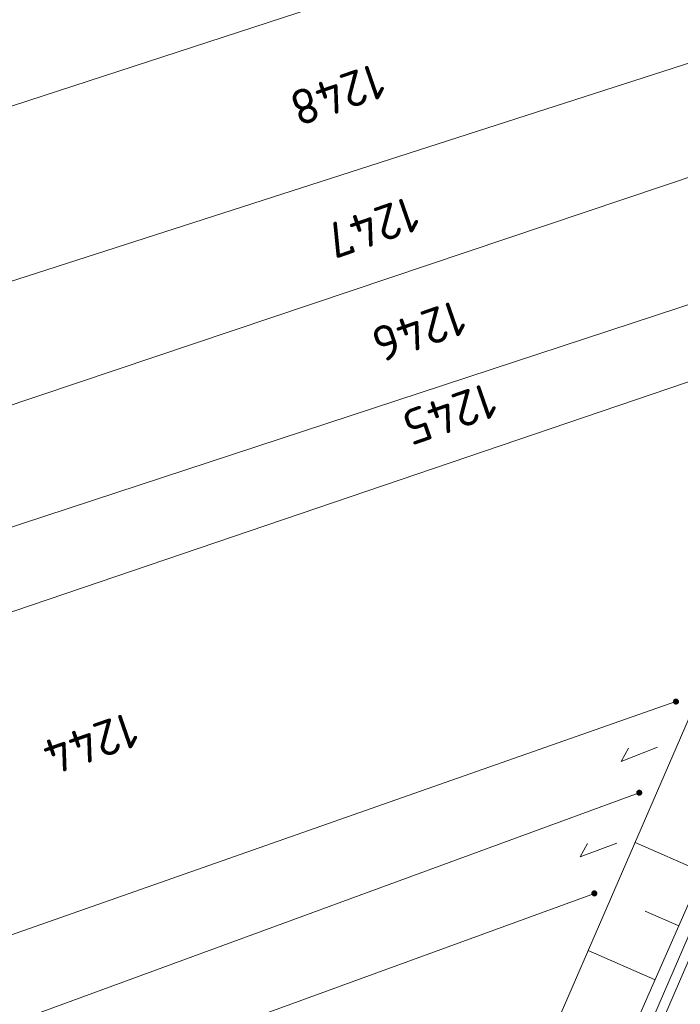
# Model space of a CAD drawing. Header units: metres. Extents: x 3425540 to 3446143, y 5432760 to 5444637.
# Tile 460 of 656: x 3436781 to 3436815, y 5443479 to 5443530. Entities that reach past the tile are written whole.
import ezdxf
from ezdxf.enums import TextEntityAlignment as Align

# ---------------------------------------------------------------- set-up
doc = ezdxf.new("R2010")
doc.units = ezdxf.units.M
for name, color, linetype, lineweight in [('B_Böschung', 9, 'Continuous', 18), ('B_Flurgrenzen', 9, 'Continuous', 18), ('Bestand Kabeltröge', 9, 'Continuous', 18)]:
    doc.layers.add(name, color=color, linetype=linetype, lineweight=lineweight)
doc.styles.get("Standard").update_dxf_attribs({"font": 'isocpeur.ttf'})

msp = doc.modelspace()

# ---------------------------------------------------------------- linework, layer by layer
at = {"layer": 'B_Böschung'}
for p, q in [((3436815.923, 5443486.177), (3436812.483, 5443487.692)), ((3436814.713, 5443483.432), (3436813.002, 5443484.186)), ((3436813.504, 5443480.686), (3436810.096, 5443482.187))]:
    msp.add_line(p, q, dxfattribs=at)
for points in [[(3436931.684, 5443762.966), (3436928.736, 5443756.646), (3436925.125, 5443750.009), (3436902.3, 5443695.275), (3436896.437, 5443680.455), (3436891.084, 5443668.232), (3436884.05, 5443652.012), (3436873.885, 5443628.512), (3436868.103, 5443615.518), (3436852.44, 5443579.741), (3436830.428, 5443529.058), (3436813.795, 5443490.716), (3436797.724, 5443453.659), (3436793.428, 5443443.993), (3436794.196, 5443441.892), (3436795.595, 5443439.787)], [(3436935.672, 5443761.24), (3436927.702, 5443743.389), (3436918.57, 5443722.13), (3436905.251, 5443691.549), (3436885.545, 5443646.397), (3436869.929, 5443610.473), (3436858.403, 5443583.977), (3436844.087, 5443550.595), (3436830.71, 5443519.758), (3436813.203, 5443480.002), (3436795.595, 5443439.787)]]:
    msp.add_lwpolyline(points, dxfattribs=at)
at = {"layer": 'B_Flurgrenzen'}
for p, q in [((3436756.041, 5443517.199), (3436835.204, 5443542.99)), ((3436751.832, 5443507.009), (3436830.629, 5443532.381)), ((3436748.712, 5443499.25), (3436827.925, 5443525.862)), ((3436746.183, 5443492.418), (3436824.402, 5443518.128)), ((3436745.692, 5443487.54), (3436822.391, 5443513.621)), ((3436814.57, 5443494.87), (3436750.574, 5443472.422)), ((3436755.172, 5443469.13), (3436812.699, 5443490.223)), ((3436759.292, 5443466.451), (3436810.411, 5443485.092))]:
    msp.add_line(p, q, dxfattribs=at)
for points in [[(3436814.695, 5443494.87), (3436814.694, 5443494.886), (3436814.691, 5443494.901), (3436814.686, 5443494.916), (3436814.679, 5443494.93), (3436814.671, 5443494.944), (3436814.662, 5443494.956), (3436814.65, 5443494.966), (3436814.637, 5443494.975), (3436814.623, 5443494.983), (3436814.608, 5443494.989), (3436814.594, 5443494.993), (3436814.578, 5443494.995), (3436814.562, 5443494.995), (3436814.546, 5443494.993), (3436814.532, 5443494.989), (3436814.517, 5443494.983), (3436814.503, 5443494.975), (3436814.49, 5443494.966), (3436814.478, 5443494.956), (3436814.469, 5443494.944), (3436814.461, 5443494.93), (3436814.454, 5443494.916), (3436814.449, 5443494.901), (3436814.446, 5443494.886), (3436814.445, 5443494.87), (3436814.446, 5443494.854), (3436814.449, 5443494.839), (3436814.454, 5443494.824), (3436814.461, 5443494.81), (3436814.469, 5443494.796), (3436814.478, 5443494.784), (3436814.49, 5443494.774), (3436814.503, 5443494.765), (3436814.517, 5443494.757), (3436814.532, 5443494.751), (3436814.546, 5443494.747), (3436814.562, 5443494.745), (3436814.578, 5443494.745), (3436814.594, 5443494.747), (3436814.608, 5443494.751), (3436814.623, 5443494.757), (3436814.637, 5443494.765), (3436814.65, 5443494.774), (3436814.662, 5443494.784), (3436814.671, 5443494.796), (3436814.679, 5443494.81), (3436814.686, 5443494.824), (3436814.691, 5443494.839), (3436814.694, 5443494.854), (3436814.695, 5443494.87)], [(3436814.67, 5443494.87), (3436814.669, 5443494.884), (3436814.666, 5443494.898), (3436814.662, 5443494.91), (3436814.656, 5443494.923), (3436814.647, 5443494.935), (3436814.637, 5443494.945), (3436814.626, 5443494.954), (3436814.614, 5443494.961), (3436814.601, 5443494.965), (3436814.588, 5443494.968), (3436814.574, 5443494.97), (3436814.559, 5443494.969), (3436814.545, 5443494.967), (3436814.533, 5443494.964), (3436814.52, 5443494.957), (3436814.508, 5443494.949), (3436814.498, 5443494.94), (3436814.488, 5443494.929), (3436814.481, 5443494.917), (3436814.476, 5443494.904), (3436814.472, 5443494.891), (3436814.47, 5443494.877), (3436814.47, 5443494.863), (3436814.472, 5443494.849), (3436814.476, 5443494.836), (3436814.481, 5443494.823), (3436814.488, 5443494.811), (3436814.498, 5443494.8), (3436814.508, 5443494.791), (3436814.52, 5443494.783), (3436814.533, 5443494.776), (3436814.545, 5443494.773), (3436814.559, 5443494.771), (3436814.574, 5443494.77), (3436814.588, 5443494.772), (3436814.601, 5443494.775), (3436814.614, 5443494.779), (3436814.626, 5443494.786), (3436814.637, 5443494.795), (3436814.647, 5443494.805), (3436814.656, 5443494.817), (3436814.662, 5443494.83), (3436814.666, 5443494.842), (3436814.669, 5443494.856), (3436814.67, 5443494.87)], [(3436814.646, 5443494.87), (3436814.645, 5443494.882), (3436814.642, 5443494.894), (3436814.637, 5443494.905), (3436814.631, 5443494.915), (3436814.622, 5443494.925), (3436814.613, 5443494.932), (3436814.602, 5443494.939), (3436814.591, 5443494.943), (3436814.579, 5443494.945), (3436814.567, 5443494.946), (3436814.555, 5443494.944), (3436814.543, 5443494.941), (3436814.533, 5443494.936), (3436814.522, 5443494.929), (3436814.513, 5443494.92), (3436814.506, 5443494.91), (3436814.5, 5443494.9), (3436814.496, 5443494.888), (3436814.494, 5443494.876), (3436814.494, 5443494.864), (3436814.496, 5443494.852), (3436814.5, 5443494.84), (3436814.506, 5443494.83), (3436814.513, 5443494.82), (3436814.522, 5443494.811), (3436814.532, 5443494.804), (3436814.543, 5443494.799), (3436814.555, 5443494.796), (3436814.567, 5443494.794), (3436814.579, 5443494.795), (3436814.591, 5443494.797), (3436814.602, 5443494.801), (3436814.613, 5443494.808), (3436814.622, 5443494.815), (3436814.631, 5443494.825), (3436814.637, 5443494.835), (3436814.642, 5443494.846), (3436814.645, 5443494.858), (3436814.646, 5443494.87)], [(3436814.621, 5443494.87), (3436814.62, 5443494.88), (3436814.617, 5443494.89), (3436814.612, 5443494.899), (3436814.606, 5443494.906), (3436814.599, 5443494.912), (3436814.59, 5443494.917), (3436814.58, 5443494.92), (3436814.57, 5443494.921), (3436814.56, 5443494.92), (3436814.55, 5443494.917), (3436814.541, 5443494.912), (3436814.534, 5443494.906), (3436814.528, 5443494.899), (3436814.523, 5443494.89), (3436814.52, 5443494.88), (3436814.519, 5443494.87), (3436814.52, 5443494.86), (3436814.523, 5443494.85), (3436814.528, 5443494.841), (3436814.534, 5443494.834), (3436814.541, 5443494.828), (3436814.55, 5443494.823), (3436814.56, 5443494.82), (3436814.57, 5443494.819), (3436814.58, 5443494.82), (3436814.59, 5443494.823), (3436814.599, 5443494.828), (3436814.606, 5443494.834), (3436814.612, 5443494.841), (3436814.617, 5443494.85), (3436814.62, 5443494.86), (3436814.621, 5443494.87)], [(3436814.597, 5443494.87), (3436814.596, 5443494.877), (3436814.593, 5443494.884), (3436814.588, 5443494.89), (3436814.582, 5443494.894), (3436814.575, 5443494.896), (3436814.568, 5443494.897), (3436814.561, 5443494.895), (3436814.554, 5443494.892), (3436814.549, 5443494.887), (3436814.545, 5443494.881), (3436814.543, 5443494.874), (3436814.543, 5443494.866), (3436814.545, 5443494.859), (3436814.549, 5443494.853), (3436814.554, 5443494.848), (3436814.561, 5443494.845), (3436814.568, 5443494.843), (3436814.575, 5443494.844), (3436814.582, 5443494.846), (3436814.588, 5443494.85), (3436814.593, 5443494.856), (3436814.596, 5443494.863), (3436814.597, 5443494.87)], [(3436813.635, 5443492.547), (3436811.775, 5443491.815), (3436812.147, 5443492.503)], [(3436812.824, 5443490.223), (3436812.823, 5443490.239), (3436812.82, 5443490.254), (3436812.815, 5443490.269), (3436812.808, 5443490.283), (3436812.8, 5443490.297), (3436812.791, 5443490.309), (3436812.779, 5443490.319), (3436812.766, 5443490.328), (3436812.752, 5443490.336), (3436812.737, 5443490.342), (3436812.723, 5443490.346), (3436812.707, 5443490.348), (3436812.691, 5443490.348), (3436812.675, 5443490.346), (3436812.661, 5443490.342), (3436812.646, 5443490.336), (3436812.632, 5443490.328), (3436812.619, 5443490.319), (3436812.607, 5443490.309), (3436812.598, 5443490.297), (3436812.59, 5443490.283), (3436812.583, 5443490.269), (3436812.578, 5443490.254), (3436812.575, 5443490.239), (3436812.574, 5443490.223), (3436812.575, 5443490.207), (3436812.578, 5443490.192), (3436812.583, 5443490.177), (3436812.59, 5443490.163), (3436812.598, 5443490.149), (3436812.607, 5443490.137), (3436812.619, 5443490.127), (3436812.632, 5443490.118), (3436812.646, 5443490.11), (3436812.661, 5443490.104), (3436812.675, 5443490.1), (3436812.691, 5443490.098), (3436812.707, 5443490.098), (3436812.723, 5443490.1), (3436812.737, 5443490.104), (3436812.752, 5443490.11), (3436812.766, 5443490.118), (3436812.779, 5443490.127), (3436812.791, 5443490.137), (3436812.8, 5443490.149), (3436812.808, 5443490.163), (3436812.815, 5443490.177), (3436812.82, 5443490.192), (3436812.823, 5443490.207), (3436812.824, 5443490.223)], [(3436812.799, 5443490.223), (3436812.798, 5443490.237), (3436812.795, 5443490.251), (3436812.791, 5443490.263), (3436812.785, 5443490.276), (3436812.776, 5443490.288), (3436812.766, 5443490.298), (3436812.755, 5443490.307), (3436812.743, 5443490.314), (3436812.73, 5443490.318), (3436812.717, 5443490.321), (3436812.703, 5443490.323), (3436812.688, 5443490.322), (3436812.674, 5443490.32), (3436812.662, 5443490.317), (3436812.649, 5443490.31), (3436812.637, 5443490.302), (3436812.627, 5443490.293), (3436812.617, 5443490.282), (3436812.61, 5443490.27), (3436812.605, 5443490.257), (3436812.601, 5443490.244), (3436812.599, 5443490.23), (3436812.599, 5443490.216), (3436812.601, 5443490.202), (3436812.605, 5443490.189), (3436812.61, 5443490.176), (3436812.617, 5443490.164), (3436812.627, 5443490.153), (3436812.637, 5443490.144), (3436812.649, 5443490.136), (3436812.662, 5443490.129), (3436812.674, 5443490.126), (3436812.688, 5443490.124), (3436812.703, 5443490.123), (3436812.717, 5443490.125), (3436812.73, 5443490.128), (3436812.743, 5443490.132), (3436812.755, 5443490.139), (3436812.766, 5443490.148), (3436812.776, 5443490.158), (3436812.785, 5443490.17), (3436812.791, 5443490.183), (3436812.795, 5443490.195), (3436812.798, 5443490.209), (3436812.799, 5443490.223)], [(3436812.775, 5443490.223), (3436812.774, 5443490.235), (3436812.771, 5443490.247), (3436812.766, 5443490.258), (3436812.76, 5443490.268), (3436812.751, 5443490.278), (3436812.742, 5443490.285), (3436812.731, 5443490.292), (3436812.72, 5443490.296), (3436812.708, 5443490.298), (3436812.696, 5443490.299), (3436812.684, 5443490.297), (3436812.672, 5443490.294), (3436812.662, 5443490.289), (3436812.651, 5443490.282), (3436812.642, 5443490.273), (3436812.635, 5443490.263), (3436812.629, 5443490.253), (3436812.625, 5443490.241), (3436812.623, 5443490.229), (3436812.623, 5443490.217), (3436812.625, 5443490.205), (3436812.629, 5443490.193), (3436812.635, 5443490.183), (3436812.642, 5443490.173), (3436812.651, 5443490.164), (3436812.661, 5443490.157), (3436812.672, 5443490.152), (3436812.684, 5443490.149), (3436812.696, 5443490.147), (3436812.708, 5443490.148), (3436812.72, 5443490.15), (3436812.731, 5443490.154), (3436812.742, 5443490.161), (3436812.751, 5443490.168), (3436812.76, 5443490.178), (3436812.766, 5443490.188), (3436812.771, 5443490.199), (3436812.774, 5443490.211), (3436812.775, 5443490.223)], [(3436812.75, 5443490.223), (3436812.749, 5443490.233), (3436812.746, 5443490.243), (3436812.741, 5443490.252), (3436812.735, 5443490.259), (3436812.728, 5443490.265), (3436812.719, 5443490.27), (3436812.709, 5443490.273), (3436812.699, 5443490.274), (3436812.689, 5443490.273), (3436812.679, 5443490.27), (3436812.67, 5443490.265), (3436812.663, 5443490.259), (3436812.657, 5443490.252), (3436812.652, 5443490.243), (3436812.649, 5443490.233), (3436812.648, 5443490.223), (3436812.649, 5443490.213), (3436812.652, 5443490.203), (3436812.657, 5443490.194), (3436812.663, 5443490.187), (3436812.67, 5443490.181), (3436812.679, 5443490.176), (3436812.689, 5443490.173), (3436812.699, 5443490.172), (3436812.709, 5443490.173), (3436812.719, 5443490.176), (3436812.728, 5443490.181), (3436812.735, 5443490.187), (3436812.741, 5443490.194), (3436812.746, 5443490.203), (3436812.749, 5443490.213), (3436812.75, 5443490.223)], [(3436812.726, 5443490.223), (3436812.725, 5443490.23), (3436812.722, 5443490.237), (3436812.717, 5443490.243), (3436812.711, 5443490.247), (3436812.704, 5443490.249), (3436812.697, 5443490.25), (3436812.69, 5443490.248), (3436812.683, 5443490.245), (3436812.678, 5443490.24), (3436812.674, 5443490.234), (3436812.672, 5443490.227), (3436812.672, 5443490.219), (3436812.674, 5443490.212), (3436812.678, 5443490.206), (3436812.683, 5443490.201), (3436812.69, 5443490.198), (3436812.697, 5443490.196), (3436812.704, 5443490.197), (3436812.711, 5443490.199), (3436812.717, 5443490.203), (3436812.722, 5443490.209), (3436812.725, 5443490.216), (3436812.726, 5443490.223)], [(3436811.554, 5443487.658), (3436809.682, 5443486.958), (3436810.066, 5443487.639)], [(3436810.536, 5443485.092), (3436810.535, 5443485.108), (3436810.532, 5443485.123), (3436810.527, 5443485.138), (3436810.52, 5443485.152), (3436810.512, 5443485.166), (3436810.503, 5443485.178), (3436810.491, 5443485.188), (3436810.478, 5443485.197), (3436810.464, 5443485.205), (3436810.449, 5443485.211), (3436810.435, 5443485.215), (3436810.419, 5443485.217), (3436810.403, 5443485.217), (3436810.387, 5443485.215), (3436810.373, 5443485.211), (3436810.358, 5443485.205), (3436810.344, 5443485.197), (3436810.331, 5443485.188), (3436810.319, 5443485.178), (3436810.31, 5443485.166), (3436810.302, 5443485.152), (3436810.295, 5443485.138), (3436810.29, 5443485.123), (3436810.287, 5443485.108), (3436810.286, 5443485.092), (3436810.287, 5443485.076), (3436810.29, 5443485.061), (3436810.295, 5443485.046), (3436810.302, 5443485.032), (3436810.31, 5443485.018), (3436810.319, 5443485.006), (3436810.331, 5443484.996), (3436810.344, 5443484.987), (3436810.358, 5443484.979), (3436810.373, 5443484.973), (3436810.387, 5443484.969), (3436810.403, 5443484.967), (3436810.419, 5443484.967), (3436810.435, 5443484.969), (3436810.449, 5443484.973), (3436810.464, 5443484.979), (3436810.478, 5443484.987), (3436810.491, 5443484.996), (3436810.503, 5443485.006), (3436810.512, 5443485.018), (3436810.52, 5443485.032), (3436810.527, 5443485.046), (3436810.532, 5443485.061), (3436810.535, 5443485.076), (3436810.536, 5443485.092)], [(3436810.511, 5443485.092), (3436810.51, 5443485.106), (3436810.507, 5443485.12), (3436810.503, 5443485.132), (3436810.497, 5443485.145), (3436810.488, 5443485.157), (3436810.478, 5443485.167), (3436810.467, 5443485.176), (3436810.455, 5443485.183), (3436810.442, 5443485.187), (3436810.429, 5443485.19), (3436810.415, 5443485.192), (3436810.4, 5443485.191), (3436810.386, 5443485.189), (3436810.374, 5443485.186), (3436810.361, 5443485.179), (3436810.349, 5443485.171), (3436810.339, 5443485.162), (3436810.329, 5443485.151), (3436810.322, 5443485.139), (3436810.317, 5443485.126), (3436810.313, 5443485.113), (3436810.311, 5443485.099), (3436810.311, 5443485.085), (3436810.313, 5443485.071), (3436810.317, 5443485.058), (3436810.322, 5443485.045), (3436810.329, 5443485.033), (3436810.339, 5443485.022), (3436810.349, 5443485.013), (3436810.361, 5443485.005), (3436810.374, 5443484.998), (3436810.386, 5443484.995), (3436810.4, 5443484.993), (3436810.415, 5443484.992), (3436810.429, 5443484.994), (3436810.442, 5443484.997), (3436810.455, 5443485.001), (3436810.467, 5443485.008), (3436810.478, 5443485.017), (3436810.488, 5443485.027), (3436810.497, 5443485.039), (3436810.503, 5443485.052), (3436810.507, 5443485.064), (3436810.51, 5443485.078), (3436810.511, 5443485.092)], [(3436810.487, 5443485.092), (3436810.486, 5443485.104), (3436810.483, 5443485.116), (3436810.478, 5443485.127), (3436810.472, 5443485.137), (3436810.463, 5443485.147), (3436810.454, 5443485.154), (3436810.443, 5443485.161), (3436810.432, 5443485.165), (3436810.42, 5443485.167), (3436810.408, 5443485.168), (3436810.396, 5443485.166), (3436810.384, 5443485.163), (3436810.374, 5443485.158), (3436810.363, 5443485.151), (3436810.354, 5443485.142), (3436810.347, 5443485.132), (3436810.341, 5443485.122), (3436810.337, 5443485.11), (3436810.335, 5443485.098), (3436810.335, 5443485.086), (3436810.337, 5443485.074), (3436810.341, 5443485.062), (3436810.347, 5443485.052), (3436810.354, 5443485.042), (3436810.363, 5443485.033), (3436810.373, 5443485.026), (3436810.384, 5443485.021), (3436810.396, 5443485.018), (3436810.408, 5443485.016), (3436810.42, 5443485.017), (3436810.432, 5443485.019), (3436810.443, 5443485.023), (3436810.454, 5443485.03), (3436810.463, 5443485.037), (3436810.472, 5443485.047), (3436810.478, 5443485.057), (3436810.483, 5443485.068), (3436810.486, 5443485.08), (3436810.487, 5443485.092)], [(3436810.462, 5443485.092), (3436810.461, 5443485.102), (3436810.458, 5443485.112), (3436810.453, 5443485.121), (3436810.447, 5443485.128), (3436810.44, 5443485.134), (3436810.431, 5443485.139), (3436810.421, 5443485.142), (3436810.411, 5443485.143), (3436810.401, 5443485.142), (3436810.391, 5443485.139), (3436810.382, 5443485.134), (3436810.375, 5443485.128), (3436810.369, 5443485.121), (3436810.364, 5443485.112), (3436810.361, 5443485.102), (3436810.36, 5443485.092), (3436810.361, 5443485.082), (3436810.364, 5443485.072), (3436810.369, 5443485.063), (3436810.375, 5443485.056), (3436810.382, 5443485.05), (3436810.391, 5443485.045), (3436810.401, 5443485.042), (3436810.411, 5443485.041), (3436810.421, 5443485.042), (3436810.431, 5443485.045), (3436810.44, 5443485.05), (3436810.447, 5443485.056), (3436810.453, 5443485.063), (3436810.458, 5443485.072), (3436810.461, 5443485.082), (3436810.462, 5443485.092)], [(3436810.438, 5443485.092), (3436810.437, 5443485.099), (3436810.434, 5443485.106), (3436810.429, 5443485.112), (3436810.423, 5443485.116), (3436810.416, 5443485.118), (3436810.409, 5443485.119), (3436810.402, 5443485.117), (3436810.395, 5443485.114), (3436810.39, 5443485.109), (3436810.386, 5443485.103), (3436810.384, 5443485.096), (3436810.384, 5443485.088), (3436810.386, 5443485.081), (3436810.39, 5443485.075), (3436810.395, 5443485.07), (3436810.402, 5443485.067), (3436810.409, 5443485.065), (3436810.416, 5443485.066), (3436810.423, 5443485.068), (3436810.429, 5443485.072), (3436810.434, 5443485.078), (3436810.437, 5443485.085), (3436810.438, 5443485.092)]]:
    msp.add_lwpolyline(points, dxfattribs=at)
at = {"layer": 'Bestand Kabeltröge'}
for p, q in [((3436821.089, 5443496.511), (3436794.237, 5443434.516)), ((3436821.547, 5443496.313), (3436794.695, 5443434.318))]:
    msp.add_line(p, q, dxfattribs=at)

# ---------------------------------------------------------------- texts
at = {"layer": 'B_Flurgrenzen'}
for s, p in [('1248', (3436797.306, 5443525.807)), ('1247', (3436799.096, 5443519.037)), ('1246', (3436801.454, 5443513.747)), ('1245', (3436803.026, 5443509.53)), ('1244', (3436784.73, 5443492.726))]:
    msp.add_text(s, height=1.8, rotation=199.1348, dxfattribs=at).set_placement(p, align=Align.MIDDLE)

doc.saveas('drawing.dxf')
